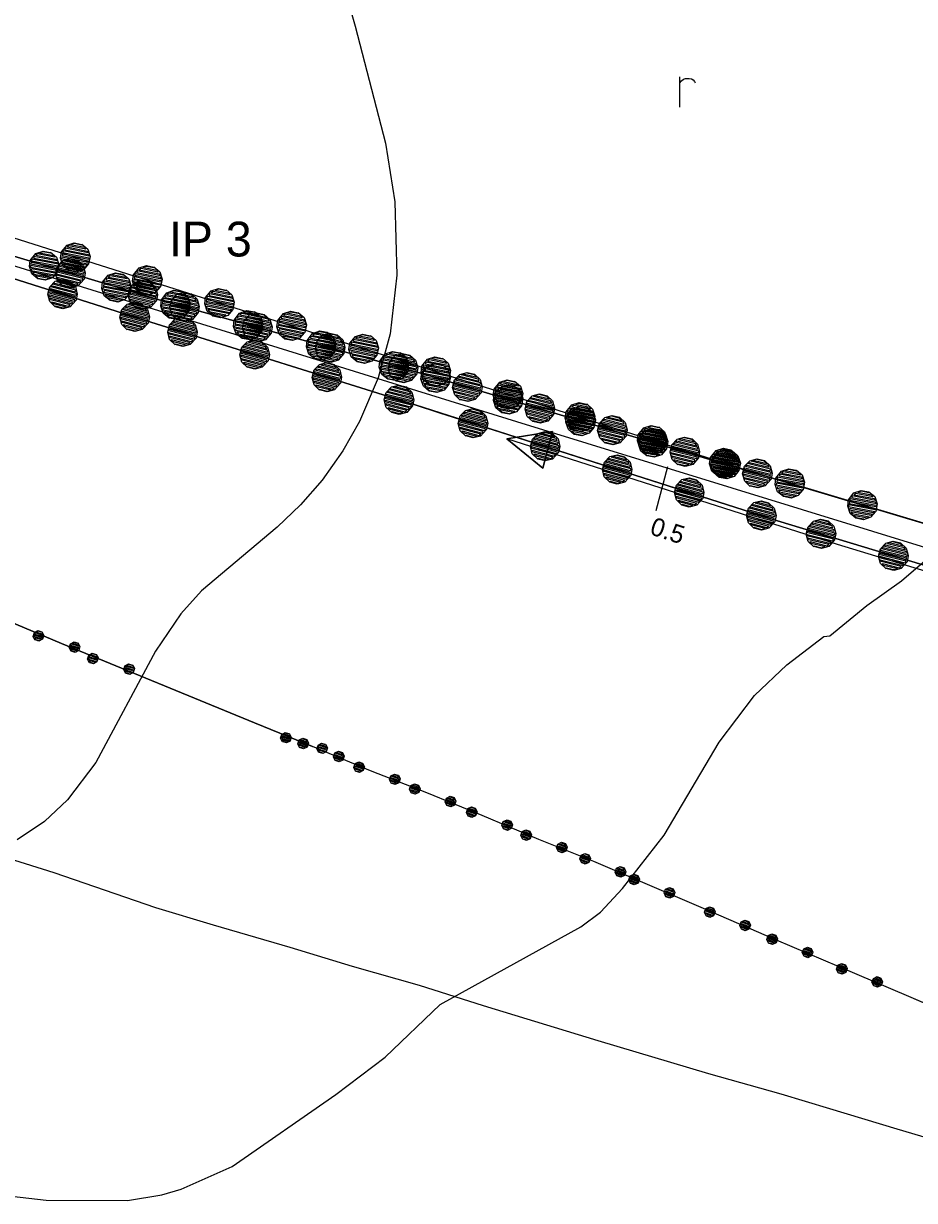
# Model space of a CAD drawing. Extents: x -645676 to -642474, y -1077513 to -1072613.
# Drawn here: x -643380.9 to -643086.5, y -1075425.1 to -1075036 of the extents above; entities that cross this region are included whole.
import ezdxf

# ---------------------------------------------------------------- set-up
doc = ezdxf.new("R2010")
doc.units = 0
for name, color, linetype in [('Interak_n__prvek___plo_n____navr_en_', 7, 'Continuous'), ('KULTURY_STAV', 7, 'Continuous'), ('KULTURY_ZNACKY', 7, 'Continuous'), ('OBVOD_PU', 7, 'Continuous'), ('PC_NAVRH', 7, 'Continuous'), ('PC_STAN_NAVRH', 7, 'Continuous'), ('SDELOVACI', 7, 'Continuous'), ('SPRAV_HR_STAV', 7, 'Continuous'), ('USES_IP_NAVRH', 7, 'Continuous'), ('USES_IP_STAV', 7, 'Continuous'), ('Vodn__plocha___st_vaj_c_', 7, 'Continuous'), ('Vodn__tok', 7, 'Continuous'), ('VRSTEVNICE', 7, 'Continuous')]:
    doc.layers.add(name, color=color, linetype=linetype)

# ---------------------------------------------------------------- blocks, each defined once
blk = doc.blocks.new('$944')
blk.add_line((0, 1.5), (0, -1.5))
blk = doc.blocks.new('$920')
for points in [[(0, 0), (-2.8, 1.25), (-2.8, -1.25), (0, 0)], [(-2.8, 1.25), (0, 0), (-2.8, -1.25), (-2.8, 1.25)]]:
    blk.add_lwpolyline(points)
blk = doc.blocks.new('$479')
for points in [[(0, 0), (0, 1.27), (0, 2)], [(0, 1.6), (0.1, 1.73), (0.23, 1.84), (0.37, 1.89), (0.6, 1.9), (0.77, 1.87), (0.87, 1.8), (0.96, 1.7), (1, 1.6)]]:
    blk.add_lwpolyline(points)
blk = doc.blocks.new('6$4100')
blk.add_lwpolyline([(0.19, 0.72), (0.53, 0.53), (0.72, 0.19), (0.72, -0.2), (0.53, -0.54), (0.19, -0.73), (-0.2, -0.73), (-0.54, -0.54), (-0.73, -0.2), (-0.75, 0.12), (-0.54, 0.52), (-0.2, 0.71), (0.19, 0.71), (0.2, 0.67), (-0.2, 0.67), (-0.36, 0.59), (0.36, 0.59), (0.44, 0.51), (-0.44, 0.51), (-0.52, 0.43), (0.52, 0.43), (0.6, 0.35), (-0.6, 0.35), (-0.6, 0.27), (0.6, 0.27), (0.68, 0.19), (-0.59, 0.19), (-0.68, 0.19), (-0.68, 0.11), (0.59, 0.11), (0.68, 0.11), (0.68, 0.03), (-0.59, 0.03), (-0.68, 0.03), (-0.68, -0.05), (0.59, -0.05), (0.68, -0.05), (0.68, -0.13), (-0.59, -0.13), (-0.68, -0.13), (-0.68, -0.21), (0.59, -0.21), (0.68, -0.21), (0.6, -0.29), (-0.6, -0.29), (-0.6, -0.37), (0.6, -0.37), (0.52, -0.45), (-0.52, -0.45), (-0.44, -0.53), (0.44, -0.53), (0.36, -0.61), (-0.36, -0.61), (-0.2, -0.69), (0.2, -0.69)])
blk = doc.blocks.new('2$0620')
for points in [[(-1.07, 0.32), (-0.88, 0.13), (-0.88, -0.14), (-1.07, -0.33), (-1.34, -0.33), (-1.53, -0.14), (-1.53, 0.13), (-1.34, 0.32), (-1.07, 0.32), (-1.08, 0.28), (-1.32, 0.28), (-1.4, 0.2), (-1, 0.2), (-0.92, 0.12), (-1.48, 0.12), (-1.48, 0.04), (-0.92, 0.04), (-0.92, -0.04), (-1.48, -0.04), (-1.48, -0.12), (-0.92, -0.12), (-1, -0.2), (-1.4, -0.2), (-1.32, -0.28), (-1.08, -0.28)], [(1.43, 0.32), (1.62, 0.13), (1.62, -0.14), (1.43, -0.33), (1.16, -0.33), (0.97, -0.14), (0.97, 0.13), (1.16, 0.32), (1.43, 0.32), (1.4, 0.28), (1.16, 0.28), (1.08, 0.2), (1.48, 0.2), (1.56, 0.12), (1, 0.12), (1, 0.04), (1.56, 0.04), (1.56, -0.04), (1, -0.04), (1, -0.12), (1.56, -0.12), (1.48, -0.2), (1.08, -0.2), (1.16, -0.28), (1.4, -0.28)]]:
    blk.add_lwpolyline(points)

msp = doc.modelspace()

# ---------------------------------------------------------------- linework, layer by layer
at = {"layer": 'KULTURY_STAV'}
for points in [[(-642992.38, -1075242.65), (-643131.77, -1075200.4), (-643203.64, -1075177.41), (-643223.3, -1075171.12), (-643243.47, -1075164.67), (-643251.47, -1075162.11), (-643338.86, -1075134.74), (-643419.17, -1075109.3), (-643453.5, -1075098.42), (-643466.15, -1075096.53), (-643473.24, -1075105.36), (-643485.6, -1075141.63), (-643502.91, -1075172.73), (-643504.02, -1075173), (-643502.04, -1075168.47), (-643493.33, -1075147.35), (-643487.57, -1075133.34), (-643469.81, -1075089.86), (-643468.64, -1075087.39), (-643466.38, -1075082.52), (-643481.44, -1075057.16), (-643517.29, -1075011.03)], [(-643514.63, -1075008.76), (-643478.55, -1075055.17), (-643462, -1075084.28), (-643452.01, -1075092.18), (-643451.31, -1075092.74), (-643417.92, -1075102.79), (-643336.14, -1075127.39), (-643250.1, -1075151.5), (-643198.38, -1075166.9), (-643171.12, -1075175.02), (-643147.95, -1075181.92), (-643133.03, -1075186.37), (-643120.63, -1075190.08), (-643100.81, -1075196.01), (-643078.3, -1075202.74)], [(-643078.3, -1075202.74), (-643100.81, -1075196.01), (-643120.63, -1075190.08), (-643133.03, -1075186.37), (-643147.95, -1075181.92), (-643171.12, -1075175.02), (-643198.38, -1075166.9), (-643250.1, -1075151.5), (-643336.14, -1075127.39), (-643417.92, -1075102.79), (-643451.31, -1075092.74), (-643452.01, -1075092.18), (-643462, -1075084.28), (-643478.55, -1075055.17), (-643514.63, -1075008.76)], [(-643419.17, -1075109.3), (-643338.86, -1075134.74), (-643251.47, -1075162.11), (-643243.47, -1075164.67), (-643223.3, -1075171.12), (-643203.64, -1075177.41), (-643131.77, -1075200.4), (-642992.38, -1075242.65)], [(-643051.73, -1075373.59), (-643088.33, -1075357.65), (-643111.35, -1075347.86), (-643132.06, -1075339.03), (-643157.02, -1075328.21), (-643173.19, -1075321.25), (-643192.46, -1075313.05), (-643210.6, -1075305.72), (-643229.32, -1075297.86), (-643247.65, -1075290.38), (-643266.28, -1075283.02), (-643285.45, -1075275), (-643304.63, -1075267.14), (-643368.43, -1075240.98), (-643386.32, -1075233.34)]]:
    msp.add_lwpolyline(points, dxfattribs=at)
at = {"layer": 'OBVOD_PU'}
msp.add_lwpolyline([(-643051.73, -1075373.59), (-643088.33, -1075357.65), (-643111.35, -1075347.86), (-643132.06, -1075339.03), (-643157.02, -1075328.21), (-643173.19, -1075321.25), (-643192.46, -1075313.05), (-643210.6, -1075305.72), (-643229.32, -1075297.86), (-643247.65, -1075290.38), (-643266.28, -1075283.02), (-643285.45, -1075275), (-643304.63, -1075267.14), (-643368.43, -1075240.98), (-643386.32, -1075233.34)], dxfattribs=at)
at = {"layer": 'PC_NAVRH'}
msp.add_lwpolyline([(-642691.58, -1075335.38), (-642814.31, -1075299.1), (-642936.01, -1075261.78), (-643111.91, -1075208.2), (-643221.22, -1075173.34)], dxfattribs=at)
at = {"layer": 'SDELOVACI'}
msp.add_lwpolyline([(-643057.91, -1075411.67), (-643092.22, -1075401.58), (-643114.44, -1075394.86), (-643130.56, -1075389.94), (-643154.48, -1075383.21), (-643191.03, -1075372.28), (-643228.95, -1075360.71), (-643250.07, -1075353.99), (-643272.23, -1075347.72), (-643292.81, -1075341.52), (-643318.14, -1075334.06), (-643337.17, -1075328.33), (-643370.78, -1075316.8), (-643412.38, -1075303.82)], dxfattribs=at)
at = {"layer": 'SPRAV_HR_STAV'}
for p, q in [((-643386.32, -1075233.34), (-643368.43, -1075240.98)), ((-643368.43, -1075240.98), (-643304.63, -1075267.14)), ((-643304.63, -1075267.14), (-643285.45, -1075275)), ((-643266.28, -1075283.02), (-643285.45, -1075275)), ((-643247.65, -1075290.38), (-643266.28, -1075283.02)), ((-643229.32, -1075297.86), (-643247.65, -1075290.38)), ((-643210.6, -1075305.72), (-643229.32, -1075297.86)), ((-643192.46, -1075313.05), (-643210.6, -1075305.72)), ((-643173.19, -1075321.25), (-643192.46, -1075313.05)), ((-643157.02, -1075328.21), (-643173.19, -1075321.25)), ((-643132.06, -1075339.03), (-643157.02, -1075328.21)), ((-643111.35, -1075347.86), (-643132.06, -1075339.03)), ((-643088.33, -1075357.65), (-643111.35, -1075347.86)), ((-643051.73, -1075373.59), (-643088.33, -1075357.65))]:
    msp.add_line(p, q, dxfattribs=at)
at = {"layer": 'USES_IP_NAVRH'}
msp.add_lwpolyline([(-643451.31, -1075092.74), (-643464.52, -1075081.37), (-643133.03, -1075186.37), (-643250.1, -1075151.5), (-643336.14, -1075127.39)], close=True, dxfattribs=at)
at = {"layer": 'USES_IP_STAV'}
msp.add_lwpolyline([(-643466.15, -1075096.53), (-643461.99, -1075090.62), (-643464.52, -1075081.37), (-643451.31, -1075092.74), (-643336.14, -1075127.39), (-643250.1, -1075151.5), (-643133.03, -1075186.37), (-642994.51, -1075227.8), (-642911.76, -1075252.49), (-642811.19, -1075283.34), (-642695.85, -1075320.8), (-642690.22, -1075325.78), (-642691.46, -1075329.15), (-642703.49, -1075330.05), (-642812.9, -1075297.71), (-642913.42, -1075266.91), (-642992.38, -1075242.65), (-643131.77, -1075200.4), (-643251.47, -1075162.11), (-643338.86, -1075134.74), (-643453.5, -1075098.42)], close=True, dxfattribs=at)
at = {"layer": 'Vodn__plocha___st_vaj_c_'}
msp.add_lwpolyline([(-643466.15, -1075096.53), (-643461.99, -1075090.62), (-643464.52, -1075081.37), (-643451.31, -1075092.74), (-643336.14, -1075127.39), (-643250.1, -1075151.5), (-643133.03, -1075186.37), (-642994.51, -1075227.8), (-642911.76, -1075252.49), (-642811.19, -1075283.34), (-642695.85, -1075320.8), (-642690.22, -1075325.78), (-642691.46, -1075329.15), (-642703.49, -1075330.05), (-642812.9, -1075297.71), (-642913.42, -1075266.91), (-642992.38, -1075242.65), (-643131.77, -1075200.4), (-643251.47, -1075162.11), (-643338.86, -1075134.74), (-643453.5, -1075098.42)], close=True, dxfattribs=at)
at = {"layer": 'Vodn__tok'}
msp.add_lwpolyline([(-643515.54, -1075080.15), (-643513.08, -1075076.13), (-643217.98, -1075167.54), (-642982.68, -1075240.05), (-642798.21, -1075293.89), (-642691.68, -1075327.47)], dxfattribs=at)
at = {"layer": 'VRSTEVNICE'}
for points in [[(-643283.81, -1074993.28), (-643271.28, -1075036.86), (-643261.31, -1075075.6), (-643258.18, -1075094.97), (-643257.61, -1075119.18)], [(-643257.61, -1075119.18), (-643259.74, -1075138.55), (-643263.73, -1075153.08), (-643269.86, -1075167.6), (-643275.41, -1075177.29), (-643282.25, -1075186.97), (-643289.37, -1075195.09), (-643297.06, -1075202.5), (-643322.12, -1075223.58), (-643328.96, -1075231.12), (-643337.36, -1075243.51), (-643357.02, -1075280.26), (-643366.42, -1075292.65), (-643373.97, -1075299.77), (-643383.08, -1075305.9)], [(-643393.62, -1075422.68), (-643373.4, -1075424.96), (-643346.62, -1075425.1), (-643335.23, -1075423.25), (-643328.82, -1075421.4), (-643312, -1075413.9), (-643277.69, -1075390.07), (-643261.45, -1075377.68), (-643243.22, -1075360.3), (-643196.79, -1075334.66), (-643190.24, -1075329.82), (-643182.98, -1075321.99), (-643169.16, -1075304.33), (-643151.08, -1075273.57), (-643139.4, -1075258.18), (-643128.72, -1075248.07), (-643116.47, -1075238.67), (-643114.47, -1075238.39), (-643102.23, -1075228.42), (-643090.83, -1075220.3), (-643077.59, -1075208.91)]]:
    msp.add_lwpolyline(points, dxfattribs=at)

# ---------------------------------------------------------------- block references
at = {"layer": 'KULTURY_ZNACKY', "xscale": 5, "yscale": 5}
msp.add_blockref('$479', (-643164, -1075063.64), dxfattribs=at)
at = {"layer": 'PC_STAN_NAVRH', "xscale": 5.000000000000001, "yscale": 5, "rotation": 165.146117}
for name, p in [('$920', (-643221.22, -1075173.34)), ('$944', (-643169.88, -1075189.71))]:
    msp.add_blockref(name, p, dxfattribs=at)
at = {"layer": 'SPRAV_HR_STAV'}
for p, xscale, yscale, rotation in [((-643370.23, -1075240.21), 5, 4.999999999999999, -17.24552200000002), ((-643352.24, -1075247.62), 5, 4.999999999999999, -16.40111399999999), ((-643288.44, -1075273.78), 5, 5.000000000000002, -16.389662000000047), ((-643282.42, -1075276.27), 4.999999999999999, 4.999999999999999, 160.04277), ((-643263.93, -1075283.95), 5.000000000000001, 5, 161.208268), ((-643245.52, -1075291.25), 5, 5, 160.555038), ((-643226.74, -1075298.95), 5.000000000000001, 4.999999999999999, 159.967911), ((-643208.69, -1075306.49), 5, 5, 160.754958), ((-643189.29, -1075314.4), 4.999999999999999, 5, 159.687976), ((-643173.09, -1075321.29), 5, 5, 159.446804), ((-643148.12, -1075332.07), 5.000000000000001, 5, 159.296127), ((-643127.45, -1075341), 4.999999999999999, 5, 159.64690500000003), ((-643104.43, -1075350.8), 5, 5.000000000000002, 159.70029)]:
    msp.add_blockref('2$0620', p, dxfattribs=dict(at, xscale=xscale, yscale=yscale, rotation=rotation))
at = {"layer": 'USES_IP_NAVRH'}
for p, xscale, yscale, rotation in [((-643363.8, -1075113.27), 6.499999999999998, 6.500000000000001, -11.599692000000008), ((-643365.49, -1075118.56), 6.500000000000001, 6.499999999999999, 166.104883), ((-643339.97, -1075120.82), 6.499999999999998, 6.500000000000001, -11.599692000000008), ((-643341.55, -1075125.76), 6.500000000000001, 6.499999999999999, 166.104883), ((-643327.76, -1075129.74), 6.5, 6.5, 167.211936), ((-643316.13, -1075128.37), 6.499999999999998, 6.500000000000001, -11.599692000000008), ((-643303.69, -1075136.49), 6.5, 6.5, 167.211936), ((-643292.3, -1075135.92), 6.499999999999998, 6.500000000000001, -11.599692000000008), ((-643279.61, -1075143.23), 6.5, 6.5, 167.211936), ((-643268.47, -1075143.47), 6.499999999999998, 6.500000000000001, -11.599692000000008), ((-643255.54, -1075149.98), 6.5, 6.5, 167.211936), ((-643244.63, -1075151.02), 6.499999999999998, 6.500000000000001, -11.599692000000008), ((-643234.28, -1075156.22), 6.5, 6.5, 166.26754100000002), ((-643220.8, -1075158.57), 6.499999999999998, 6.500000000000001, -11.599692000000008), ((-643210.32, -1075163.35), 6.5, 6.5, 166.26754100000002), ((-643196.97, -1075166.12), 6.499999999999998, 6.500000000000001, -11.599692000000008), ((-643186.36, -1075170.49), 6.5, 6.5, 166.26754100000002), ((-643173.14, -1075173.67), 6.499999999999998, 6.500000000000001, -11.599692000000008), ((-643162.4, -1075177.62), 6.5, 6.5, 166.26754100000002), ((-643149.3, -1075181.22), 6.499999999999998, 6.500000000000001, -11.599692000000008), ((-643138.44, -1075184.76), 6.5, 6.5, 166.26754100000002)]:
    msp.add_blockref('6$4100', p, dxfattribs=dict(at, xscale=xscale, yscale=yscale, rotation=rotation))
at = {"layer": 'USES_IP_STAV'}
for p, xscale, yscale, rotation in [((-643374.08, -1075115.98), 6.500000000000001, 6.5, -10.75353300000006), ((-643368.08, -1075125.49), 6.5, 6.5, 165.254583), ((-643350.14, -1075123.18), 6.500000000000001, 6.5, -10.75353300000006), ((-643330.7, -1075128.92), 6.499999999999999, 6.500000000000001, -9.646465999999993), ((-643344.25, -1075133.04), 6.5, 6.5, 165.254583), ((-643306.62, -1075135.66), 6.499999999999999, 6.500000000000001, -9.646465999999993), ((-643328.44, -1075138.01), 6.500000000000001, 6.499999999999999, 165.449027), ((-643304.58, -1075145.48), 6.500000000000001, 6.499999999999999, 165.449027), ((-643282.55, -1075142.41), 6.499999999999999, 6.500000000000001, -9.646465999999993), ((-643280.72, -1075152.95), 6.500000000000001, 6.499999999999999, 165.449027), ((-643258.48, -1075149.16), 6.499999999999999, 6.500000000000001, -9.646465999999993), ((-643244.69, -1075153.12), 6.5, 6.5, -10.590861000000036), ((-643256.86, -1075160.42), 6.500000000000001, 6.499999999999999, 165.449027), ((-643220.73, -1075160.25), 6.5, 6.5, -10.590861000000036), ((-643232.4, -1075168.21), 6.5, 6.5, 165.093857), ((-643196.77, -1075167.39), 6.5, 6.5, -10.590861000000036), ((-643208.59, -1075175.83), 6.5, 6.5, 165.093857), ((-643172.81, -1075174.52), 6.5, 6.5, -10.590861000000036), ((-643184.78, -1075183.45), 6.5, 6.5, 165.093857), ((-643148.85, -1075181.66), 6.5, 6.5, -10.590861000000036), ((-643127.61, -1075187.99), 6.5, 6.5, -10.657881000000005), ((-643160.97, -1075191.06), 6.5, 6.5, 165.093857), ((-643103.66, -1075195.15), 6.5, 6.5, -10.657881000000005), ((-643137.16, -1075198.68), 6.5, 6.5, 165.093857), ((-643117.41, -1075204.75), 6.5, 6.5, 165.983867), ((-643093.49, -1075212.01), 6.5, 6.5, 165.983867)]:
    msp.add_blockref('6$4100', p, dxfattribs=dict(at, xscale=xscale, yscale=yscale, rotation=rotation))

# ---------------------------------------------------------------- texts
at = {"layer": 'Interak_n__prvek___plo_n____navr_en_'}
msp.add_text('IP 3', height=11.5, dxfattribs=at).set_placement((-643332.88, -1075113.01))
at = {"layer": 'PC_STAN_NAVRH'}
msp.add_text('0.5', height=6, rotation=341.999, dxfattribs=at).set_placement((-643174.27, -1075204.76))

doc.saveas('drawing.dxf')
